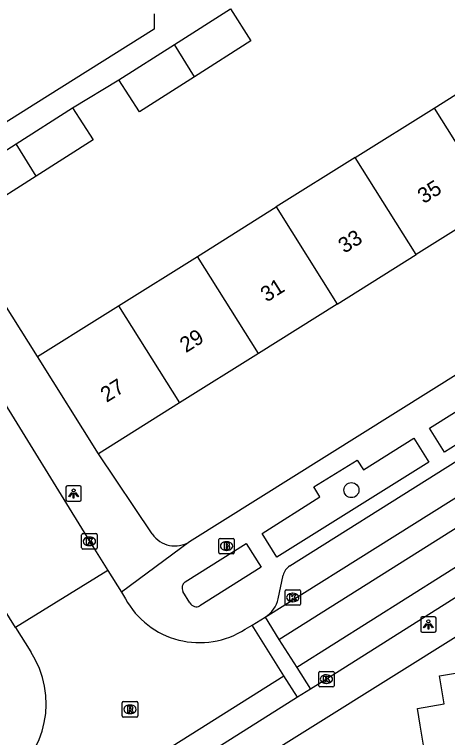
# Model space of a CAD drawing. Extents: x 160077 to 160945, y 386481 to 387498.
# Drawn here: x 160396.17 to 160424.31, y 387188.49 to 387235.53 of the extents above; entities that cross this region are included whole.
import ezdxf

# ---------------------------------------------------------------- set-up
doc = ezdxf.new("R2010")
doc.units = 0
for name, color, linetype in [('IMGEO_Boom', 7, 'Continuous'), ('IMGEO_Brandkraan', 7, 'Continuous'), ('IMGEO_Kolk', 7, 'Continuous'), ('IMGEO_Lichtpunt', 7, 'Continuous'), ('IMGEO_Muur', 7, 'Continuous'), ('IMGEO_Pand', 7, 'Continuous'), ('IMGEO_Pand_nummerreeks', 7, 'Continuous'), ('IMGEO_Rijbaan_lokaal_gesloten', 7, 'Continuous'), ('IMGEO_Rijbaan_lokaal_open', 7, 'Continuous'), ('IMGEO_Rioolput', 7, 'Continuous'), ('IMGEO_Voetpad_open', 7, 'Continuous')]:
    doc.layers.add(name, color=color, linetype=linetype)

msp = doc.modelspace()

# ---------------------------------------------------------------- linework, layer by layer
at = {"layer": 'IMGEO_Boom'}
msp.add_circle((160418.068, 387204.585), 0.489, dxfattribs=at)
at = {"layer": 'IMGEO_Brandkraan'}
for p, q in [((160409.457, 387200.52), (160409.457, 387201.372)), ((160409.532, 387201.446), (160410.384, 387201.446)), ((160409.945, 387201.226), (160409.97, 387201.226)), ((160410.458, 387201.372), (160410.458, 387200.52)), ((160409.968, 387200.666), (160409.943, 387200.666)), ((160410.384, 387200.446), (160409.532, 387200.446))]:
    msp.add_line(p, q, dxfattribs=at)
for points in [[(160409.457, 387200.52), (160409.457, 387201.372)], [(160409.532, 387201.446), (160410.384, 387201.446)], [(160409.805, 387201.146), (160409.805, 387200.746), (160410.018, 387200.746)], [(160410.036, 387201.146), (160409.805, 387201.146)], [(160409.984, 387201.065), (160409.93, 387201.065), (160409.93, 387200.989)], [(160409.93, 387200.989), (160409.983, 387200.989)], [(160410.458, 387201.372), (160410.458, 387200.52)], [(160409.992, 387200.913), (160409.93, 387200.913), (160409.93, 387200.832)], [(160409.93, 387200.832), (160409.992, 387200.832)], [(160410.384, 387200.446), (160409.532, 387200.446)]]:
    msp.add_lwpolyline(points, dxfattribs=at)
for centre, radius, start, end in [((160409.534, 387201.37), 0.0765, 91.552, 178.448), ((160409.534, 387201.37), 0.0765, 91.552, 178.448), ((160409.985, 387201.027), 0.0379, 267.8285, 90.9355), ((160410.04, 387201.001), 0.145, 59.4692, 91.5367), ((160410.065, 387201.048), 0.0922, 285.5137, 58.1501), ((160410.382, 387201.37), 0.0765, 1.552, 88.448), ((160410.382, 387201.37), 0.0765, 1.552, 88.448), ((160409.534, 387200.522), 0.0765, 181.552, 268.448), ((160409.534, 387200.522), 0.0765, 181.552, 268.448), ((160409.993, 387200.872), 0.0404, 269.8759, 90.5077), ((160410.024, 387200.997), 0.251, 268.6676, 293.5347), ((160410.07, 387200.856), 0.105, 301.3115, 78.989), ((160410.382, 387200.522), 0.0765, 271.552, 358.448), ((160410.382, 387200.522), 0.0765, 271.552, 358.448)]:
    msp.add_arc(centre, radius, start, end, dxfattribs=at)
for centre, major_axis, ratio, start_param, end_param in [((160409.944, 387200.946), (-0.387, 0.002), 0.722429, 4.712389, 7.853982), ((160409.969, 387200.946), (-0.39, 0.002), 0.717154, 1.570796, 4.712389)]:
    msp.add_ellipse(centre, major_axis=major_axis, ratio=ratio, start_param=start_param, end_param=end_param, dxfattribs=at)
at = {"layer": 'IMGEO_Kolk'}
for p, q in [((160400.539, 387200.828), (160400.539, 387201.68)), ((160400.614, 387201.754), (160401.466, 387201.754)), ((160401.027, 387201.534), (160401.052, 387201.534)), ((160401.54, 387201.68), (160401.54, 387200.828)), ((160401.466, 387200.754), (160400.614, 387200.754)), ((160401.05, 387200.974), (160401.025, 387200.974)), ((160413.756, 387197.173), (160413.756, 387198.025)), ((160413.831, 387198.099), (160414.683, 387198.099)), ((160414.244, 387197.879), (160414.269, 387197.879)), ((160414.757, 387198.025), (160414.757, 387197.173)), ((160414.267, 387197.319), (160414.242, 387197.319)), ((160414.683, 387197.099), (160413.831, 387197.099)), ((160415.941, 387191.861), (160415.941, 387192.713)), ((160416.016, 387192.787), (160416.868, 387192.787)), ((160416.429, 387192.567), (160416.454, 387192.567)), ((160416.942, 387192.713), (160416.942, 387191.861)), ((160416.868, 387191.787), (160416.016, 387191.787)), ((160416.452, 387192.007), (160416.427, 387192.007))]:
    msp.add_line(p, q, dxfattribs=at)
for points in [[(160400.539, 387200.828), (160400.539, 387201.68)], [(160400.614, 387201.754), (160401.466, 387201.754)], [(160400.86, 387201.454), (160400.983, 387201.454), (160400.983, 387201.303), (160401.113, 387201.454), (160401.277, 387201.454), (160401.131, 387201.303), (160401.284, 387201.054), (160401.132, 387201.054), (160401.047, 387201.218), (160400.983, 387201.151), (160400.983, 387201.054), (160400.86, 387201.054), (160400.86, 387201.454)], [(160401.54, 387201.68), (160401.54, 387200.828)], [(160401.466, 387200.754), (160400.614, 387200.754)], [(160413.756, 387197.173), (160413.756, 387198.025)], [(160413.831, 387198.099), (160414.683, 387198.099)], [(160414.077, 387197.799), (160414.2, 387197.799), (160414.2, 387197.648), (160414.33, 387197.799), (160414.494, 387197.799), (160414.348, 387197.648), (160414.501, 387197.399), (160414.349, 387197.399), (160414.264, 387197.563), (160414.2, 387197.496), (160414.2, 387197.399), (160414.077, 387197.399), (160414.077, 387197.799)], [(160414.757, 387198.025), (160414.757, 387197.173)], [(160414.683, 387197.099), (160413.831, 387197.099)], [(160415.941, 387191.861), (160415.941, 387192.713)], [(160416.016, 387192.787), (160416.868, 387192.787)], [(160416.942, 387192.713), (160416.942, 387191.861)], [(160416.262, 387192.487), (160416.385, 387192.487), (160416.385, 387192.336), (160416.515, 387192.487), (160416.679, 387192.487), (160416.533, 387192.336), (160416.686, 387192.087), (160416.534, 387192.087), (160416.449, 387192.251), (160416.385, 387192.184), (160416.385, 387192.087), (160416.262, 387192.087), (160416.262, 387192.487)], [(160416.868, 387191.787), (160416.016, 387191.787)]]:
    msp.add_lwpolyline(points, dxfattribs=at)
for centre, start, end in [((160400.616, 387201.678), 91.552, 178.448), ((160400.616, 387201.678), 91.552, 178.448), ((160401.464, 387201.678), 1.552, 88.448), ((160401.464, 387201.678), 1.552, 88.448), ((160400.616, 387200.83), 181.552, 268.448), ((160400.616, 387200.83), 181.552, 268.448), ((160401.464, 387200.83), 271.552, 358.448), ((160401.464, 387200.83), 271.552, 358.448), ((160413.833, 387198.023), 91.552, 178.448), ((160413.833, 387198.023), 91.552, 178.448), ((160414.681, 387198.023), 1.552, 88.448), ((160414.681, 387198.023), 1.552, 88.448), ((160413.833, 387197.175), 181.552, 268.448), ((160413.833, 387197.175), 181.552, 268.448), ((160414.681, 387197.175), 271.552, 358.448), ((160414.681, 387197.175), 271.552, 358.448), ((160416.018, 387192.711), 91.552, 178.448), ((160416.018, 387192.711), 91.552, 178.448), ((160416.866, 387192.711), 1.552, 88.448), ((160416.866, 387192.711), 1.552, 88.448), ((160416.018, 387191.863), 181.552, 268.448), ((160416.018, 387191.863), 181.552, 268.448), ((160416.866, 387191.863), 271.552, 358.448), ((160416.866, 387191.863), 271.552, 358.448)]:
    msp.add_arc(centre, 0.0765, start, end, dxfattribs=at)
for centre, major_axis, ratio, start_param, end_param in [((160401.026, 387201.254), (-0.387, 0.002), 0.722429, 4.712389, 7.853982), ((160401.051, 387201.254), (-0.39, 0.002), 0.717154, 1.570796, 4.712389), ((160414.243, 387197.599), (-0.387, 0.002), 0.722429, 4.712389, 7.853982), ((160414.268, 387197.599), (-0.39, 0.002), 0.717154, 1.570796, 4.712389), ((160416.428, 387192.287), (-0.387, 0.002), 0.722429, 4.712389, 7.853982), ((160416.453, 387192.287), (-0.39, 0.002), 0.717154, 1.570796, 4.712389)]:
    msp.add_ellipse(centre, major_axis=major_axis, ratio=ratio, start_param=start_param, end_param=end_param, dxfattribs=at)
at = {"layer": 'IMGEO_Lichtpunt'}
for p, q in [((160399.517, 387204.767), (160399.517, 387203.96)), ((160399.517, 387204.767), (160399.517, 387203.96)), ((160400.419, 387204.862), (160399.611, 387204.862)), ((160400.419, 387204.862), (160399.611, 387204.862)), ((160400.513, 387203.96), (160400.513, 387204.767)), ((160400.513, 387203.96), (160400.513, 387204.767)), ((160399.611, 387203.866), (160400.419, 387203.866)), ((160399.611, 387203.866), (160400.419, 387203.866)), ((160423.475, 387196.341), (160422.667, 387196.341)), ((160423.475, 387196.341), (160422.667, 387196.341)), ((160422.573, 387196.246), (160422.573, 387195.439)), ((160422.573, 387196.246), (160422.573, 387195.439)), ((160423.569, 387195.439), (160423.569, 387196.246)), ((160423.569, 387195.439), (160423.569, 387196.246)), ((160422.667, 387195.345), (160423.475, 387195.345)), ((160422.667, 387195.345), (160423.475, 387195.345))]:
    msp.add_line(p, q, dxfattribs=at)
for points in [[(160399.891, 387204.431), (160399.93, 387204.403), (160399.742, 387204.141), (160399.704, 387204.168), (160399.891, 387204.431)], [(160399.993, 387204.383), (160400.04, 387204.383), (160400.04, 387204.061), (160399.993, 387204.061), (160399.993, 387204.383)], [(160400.103, 387204.403), (160400.141, 387204.43), (160400.328, 387204.168), (160400.289, 387204.14), (160400.103, 387204.403)], [(160422.947, 387195.91), (160422.986, 387195.882), (160422.798, 387195.62), (160422.76, 387195.647), (160422.947, 387195.91)], [(160423.049, 387195.862), (160423.096, 387195.862), (160423.096, 387195.54), (160423.049, 387195.54), (160423.049, 387195.862)], [(160423.159, 387195.882), (160423.197, 387195.909), (160423.384, 387195.647), (160423.345, 387195.619), (160423.159, 387195.882)]]:
    msp.add_lwpolyline(points, dxfattribs=at)
for centre in [(160400.016, 387204.565), (160423.072, 387196.044)]:
    msp.add_circle(centre, 0.0994, dxfattribs=at)
for centre, start, end in [((160399.611, 387204.767), 90, 180), ((160399.611, 387204.767), 90, 180), ((160400.419, 387204.767), 0, 90), ((160400.419, 387204.767), 0, 90), ((160399.611, 387203.96), 180, 270), ((160399.611, 387203.96), 180, 270), ((160400.419, 387203.96), 270, 0), ((160400.419, 387203.96), 270, 360), ((160422.667, 387196.246), 90, 180), ((160422.667, 387196.246), 90, 180), ((160423.475, 387196.246), 0, 90), ((160423.475, 387196.246), 0, 90), ((160422.667, 387195.439), 180, 270), ((160422.667, 387195.439), 180, 270), ((160423.475, 387195.439), 270, 0), ((160423.475, 387195.439), 270, 360)]:
    msp.add_arc(centre, 0.0946, start, end, dxfattribs=at)
at = {"layer": 'IMGEO_Muur'}
msp.add_lwpolyline([(160397.66, 387213.268), (160391.058, 387223.785)], dxfattribs=at)
at = {"layer": 'IMGEO_Pand'}
for points in [[(160406.564, 387233.571), (160410.206, 387235.897)], [(160410.206, 387235.897), (160411.535, 387233.814), (160407.877, 387231.478)], [(160402.961, 387231.271), (160406.564, 387233.571)], [(160407.877, 387231.478), (160406.564, 387233.571)], [(160423.442, 387229.443), (160428.568, 387232.66)], [(160407.877, 387231.478), (160404.291, 387229.188), (160402.961, 387231.271)], [(160396.272, 387227.115), (160399.953, 387229.465)], [(160399.953, 387229.465), (160401.282, 387227.382), (160397.585, 387225.021)], [(160418.315, 387226.227), (160423.442, 387229.443)], [(160423.442, 387229.443), (160427.406, 387223.123)], [(160392.708, 387224.839), (160396.272, 387227.115)], [(160397.585, 387225.021), (160396.272, 387227.115)], [(160418.315, 387226.227), (160413.188, 387223.01)], [(160422.279, 387219.906), (160418.315, 387226.227)], [(160397.585, 387225.021), (160394.038, 387222.756), (160392.708, 387224.839)], [(160427.406, 387223.123), (160422.279, 387219.906)], [(160408.062, 387219.794), (160413.188, 387223.01)], [(160413.188, 387223.01), (160417.152, 387216.69)], [(160417.152, 387216.69), (160422.279, 387219.906)], [(160402.935, 387216.578), (160408.062, 387219.794)], [(160412.026, 387213.474), (160408.062, 387219.794)], [(160397.66, 387213.268), (160401.896, 387215.926), (160402.935, 387216.578)], [(160402.935, 387216.578), (160406.899, 387210.257)], [(160417.152, 387216.69), (160412.026, 387213.474)], [(160401.625, 387206.948), (160397.66, 387213.268)], [(160412.026, 387213.474), (160406.899, 387210.257)], [(160406.899, 387210.257), (160401.625, 387206.948)], [(160428.514, 387176.563), (160427.926, 387180.361), (160424.111, 387179.734), (160423.351, 387184.357), (160422.539, 387189.29), (160422.359, 387190.386), (160424.093, 387190.671), (160423.792, 387192.507), (160427.201, 387193.067), (160427.683, 387190.136), (160428.691, 387190.302), (160429.345, 387186.329), (160428.384, 387186.171), (160428.697, 387184.265), (160436.45, 387185.54), (160436.95, 387182.499), (160439.323, 387182.227), (160439.96, 387178.352)]]:
    msp.add_lwpolyline(points, dxfattribs=at)
at = {"layer": 'IMGEO_Rijbaan_lokaal_gesloten'}
for points in [[(160412.46, 387196.315), (160429.318, 387206.91)], [(160413.35, 387194.87), (160430.2, 387205.492)], [(160431.345, 387203.668), (160414.527, 387193.04)], [(160432.227, 387202.261), (160416.442, 387192.287), (160415.41, 387191.638)], [(160412.46, 387196.315), (160413.35, 387194.87)], [(160414.527, 387193.04), (160415.41, 387191.638)], [(160397.575, 387182.352), (160413.673, 387192.507)], [(160414.567, 387191.111), (160413.673, 387192.507)], [(160414.567, 387191.111), (160398.439, 387180.919)]]:
    msp.add_lwpolyline(points, dxfattribs=at)
at = {"layer": 'IMGEO_Rijbaan_lokaal_open'}
for points in [[(160383.125, 387229.912), (160393.915, 387212.833), (160394.82, 387211.374), (160401.04, 387201.254), (160402.235, 387199.358)], [(160396.242, 387195.64), (160395.05, 387197.53), (160392.405, 387201.787)], [(160402.235, 387199.358), (160396.242, 387195.64)], [(160402.235, 387199.358), (160403.123, 387197.94)], [(160403.123, 387197.94), (160403.384, 387197.523)], [(160411.623, 387195.791), (160412.46, 387196.315)], [(160396.242, 387195.64), (160397.229, 387194.072)], [(160411.166, 387195.541), (160411.623, 387195.791)], [(160413.673, 387192.507), (160411.623, 387195.791)], [(160413.35, 387194.87), (160414.527, 387193.04)], [(160415.41, 387191.638), (160414.567, 387191.111)]]:
    msp.add_lwpolyline(points, dxfattribs=at)
for centre, radius, start, end in [((160408.194, 387200.139), 5.475, 208.5451, 302.8771), ((160392.083, 387190.701), 6.152, 303.7957, 33.2314)]:
    msp.add_arc(centre, radius, start, end, dxfattribs=at)
at = {"layer": 'IMGEO_Rioolput'}
for p, q in [((160403.18, 387189.898), (160403.18, 387190.75)), ((160403.255, 387190.824), (160404.107, 387190.824)), ((160404.181, 387190.75), (160404.181, 387189.898)), ((160403.668, 387190.604), (160403.693, 387190.604)), ((160404.107, 387189.824), (160403.255, 387189.824)), ((160403.691, 387190.044), (160403.666, 387190.044))]:
    msp.add_line(p, q, dxfattribs=at)
for points in [[(160403.18, 387189.898), (160403.18, 387190.75)], [(160403.255, 387190.824), (160404.107, 387190.824)], [(160404.181, 387190.75), (160404.181, 387189.898)], [(160403.769, 387190.522), (160403.517, 387190.524), (160403.517, 387190.124)], [(160403.517, 387190.124), (160403.641, 387190.124), (160403.641, 387190.286), (160403.652, 387190.286)], [(160403.695, 387190.443), (160403.641, 387190.443), (160403.641, 387190.362)], [(160403.641, 387190.362), (160403.693, 387190.362)], [(160403.699, 387190.257), (160403.77, 387190.124), (160403.91, 387190.124), (160403.845, 387190.25)], [(160404.107, 387189.824), (160403.255, 387189.824)]]:
    msp.add_lwpolyline(points, dxfattribs=at)
for centre, radius, start, end in [((160403.257, 387190.748), 0.0765, 91.552, 178.448), ((160403.257, 387190.748), 0.0765, 91.552, 178.448), ((160404.105, 387190.748), 0.0765, 1.552, 88.448), ((160404.105, 387190.748), 0.0765, 1.552, 88.448), ((160403.651, 387190.233), 0.0533, 26.0293, 88.6989), ((160403.677, 387190.551), 0.19, 274.7715, 282.9687), ((160403.701, 387190.347), 0.0964, 77.0061, 93.1865), ((160403.715, 387190.404), 0.0378, 276.6634, 79.6772), ((160403.768, 387190.412), 0.109, 350.3612, 89.416), ((160403.766, 387190.412), 0.112, 277.5842, 350.9817), ((160403.75, 387190.197), 0.108, 29.5134, 73.7905), ((160403.257, 387189.9), 0.0765, 181.552, 268.448), ((160403.257, 387189.9), 0.0765, 181.552, 268.448), ((160404.105, 387189.9), 0.0765, 271.552, 358.448), ((160404.105, 387189.9), 0.0765, 271.552, 358.448)]:
    msp.add_arc(centre, radius, start, end, dxfattribs=at)
for centre, major_axis, ratio, start_param, end_param in [((160403.667, 387190.324), (-0.387, 0.002), 0.722429, 4.712389, 7.853982), ((160403.692, 387190.324), (-0.39, 0.002), 0.717154, 1.570796, 4.712389)]:
    msp.add_ellipse(centre, major_axis=major_axis, ratio=ratio, start_param=start_param, end_param=end_param, dxfattribs=at)
at = {"layer": 'IMGEO_Voetpad_open'}
for points in [[(160467.691, 387238.95), (160407.555, 387201.225)], [(160405.257, 387235.583), (160405.257, 387234.57), (160397.563, 387229.739), (160390.216, 387225.126)], [(160414.069, 387199.66), (160461.605, 387229.597), (160469.706, 387234.709)], [(160399.953, 387229.465), (160402.961, 387231.271)], [(160397.66, 387213.268), (160391.058, 387223.785), (160391.05, 387223.798)], [(160432.35, 387212.258), (160424.113, 387207.05), (160423.147, 387208.618), (160431.443, 387213.815), (160432.35, 387212.258)], [(160423.093, 387206.413), (160413.224, 387200.221), (160412.259, 387201.77), (160416.027, 387204.139), (160415.63, 387204.798), (160418.446, 387206.543), (160418.852, 387205.915), (160422.119, 387207.959), (160423.093, 387206.413)], [(160405.127, 387201.741), (160401.625, 387206.948)], [(160434.703, 387201.197), (160401.513, 387180.392)], [(160407.555, 387201.225), (160403.123, 387197.94)], [(160407.263, 387198.622), (160411.238, 387201.111), (160412.198, 387199.569)], [(160412.198, 387199.569), (160408.228, 387197.057)], [(160413.313, 387197.517), (160413.626, 387199.048)], [(160407.574, 387197.243), (160407.115, 387197.993)]]:
    msp.add_lwpolyline(points, dxfattribs=at)
for centre, radius, start, end in [((160406.608, 387202.739), 1.785, 213.9661, 302.0378), ((160414.635, 387198.784), 1.043, 122.8577, 165.3441), ((160407.575, 387198.217), 0.512, 127.6222, 205.8967), ((160407.999, 387197.493), 0.493, 210.5226, 297.7255), ((160411.412, 387197.962), 1.952, 302.4607, 346.8164)]:
    msp.add_arc(centre, radius, start, end, dxfattribs=at)

# ---------------------------------------------------------------- texts
at = {"layer": 'IMGEO_Pand_nummerreeks'}
for s, rotation, p in [('35', 32.1034, (160422.766, 387223.186)), ('33', 32.1028, (160417.615, 387219.956)), ('31', 32.1034, (160412.56, 387216.783)), ('29', 32.1034, (160407.313, 387213.491)), ('27', 32.1034, (160402.161, 387210.259))]:
    msp.add_text(s, height=1, rotation=rotation, dxfattribs=at).set_placement(p)

doc.saveas('drawing.dxf')
